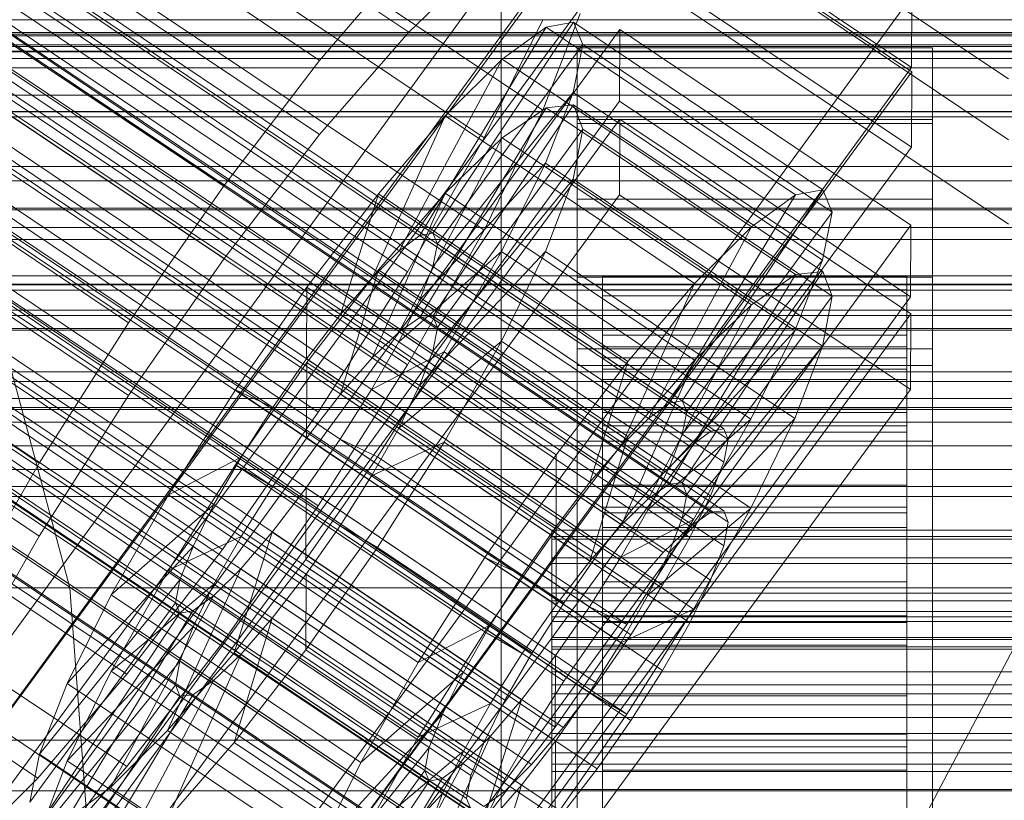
# Model space of a CAD drawing. Header units: millimetres. Extents: x -4395 to 65662, y -65530 to 6847.
# Tile 335 of 656: x -169 to -130, y -33678 to -33648. Entities that reach past the tile are written whole.
import ezdxf

# ---------------------------------------------------------------- set-up
doc = ezdxf.new("R2010")
doc.units = ezdxf.units.MM
for name, color, linetype, lineweight in [('COTAS_O', 1, 'Continuous', 0), ('COTAS_P', 1, 'Continuous', 0), ('frontal_briquetadora', 7, 'Continuous', 0), ('frontal_C01', 7, 'Continuous', 0), ('frontal_C01-mix', 7, 'Continuous', 0), ('frontal_C02', 7, 'Continuous', 0), ('frontal_C03', 7, 'Continuous', 0), ('frontal_C07', 7, 'Continuous', 0), ('frontal_secador', 7, 'Continuous', 0)]:
    doc.layers.add(name, color=color, linetype=linetype, lineweight=lineweight)
doc.dimstyles.new('R19_100', dxfattribs={"dimtxt": 250, "dimasz": 150, "dimexe": 150, "dimexo": 80, "dimgap": 100, "dimtad": 1, "dimtih": 1, "dimtoh": 1, "dimdsep": 46, "dimcen": 0.09, "dimadec": 0, "dimazin": 0, "dimtfac": 1, "dimtdec": 4, "dimtofl": 0, "dimtmove": 0, "dimatfit": 3, "dimfxl": 1, "dimtolj": 1, "dimtzin": 0, "dimarcsym": 0})

# ---------------------------------------------------------------- blocks, each defined once
blk = doc.blocks.new('DIM_R33_43')
at = {"layer": 'COTAS_O'}
for p, q in [((-1725, -33700), (-1575, -33655)), ((1725, -33700), (1575, -33655)), ((-1725, -34400), (-1725, -33700)), ((-1725, -33700), (1725, -33700)), ((-1725, -33700), (-1575, -33745)), ((1725, -33700), (1575, -33745)), ((1725, -34400), (1725, -33700))]:
    blk.add_line(p, q, dxfattribs=at)
blk.add_text('3450 O', height=250, dxfattribs=at).set_placement((0, -33600))
blk = doc.blocks.new('DIM_R33_44')
at = {"layer": 'COTAS_P'}
for p, q in [((-150, -32200), (550, -32200)), ((550, -32200), (505, -32350)), ((550, -34800), (550, -32200)), ((550, -32200), (595, -32350)), ((550, -34800), (505, -34650)), ((550, -34800), (595, -34650)), ((-150, -34800), (550, -34800))]:
    blk.add_line(p, q, dxfattribs=at)
blk.add_text('2600 P', height=250, rotation=90, dxfattribs=at).set_placement((450, -33500))
blk = doc.blocks.new('DIM_R33_46')
at = {"layer": 'COTAS_O'}
for p, q in [((-650, -33700), (50, -33700)), ((50, -33700), (5, -33850)), ((50, -34900), (50, -33700)), ((50, -33700), (95, -33850)), ((50, -34900), (5, -34750)), ((50, -34900), (95, -34750)), ((-650, -34900), (50, -34900))]:
    blk.add_line(p, q, dxfattribs=at)
blk.add_text('1200 O', height=250, rotation=90, dxfattribs=at).set_placement((-50, -34300))

msp = doc.modelspace()

# ---------------------------------------------------------------- linework, layer by layer
at = {"layer": 'frontal_briquetadora'}
for p, q in [((-167, -33670), (-302, -33170)), ((-167, -33670), (-171, -33670)), ((-171, -33670), (211, -33670)), ((-170, -33670), (-167, -33670)), ((-170, -33670), (210, -33670)), ((-167, -33670), (207, -33670)), ((-160, -33765), (-167, -33670)), ((-171, -33678), (211, -33678))]:
    msp.add_line(p, q, dxfattribs=at)
at = {"layer": 'frontal_C01'}
for p, q in [((-355.53, -33520.144), (-141.731, -33663.833)), ((-355.017, -33520.05), (-141.218, -33663.739)), ((-354.844, -33520.467), (-141.045, -33664.155)), ((-356.348, -33520.742), (-142.549, -33664.43)), ((-355.022, -33521.365), (-141.224, -33665.054)), ((-357.415, -33521.802), (-143.617, -33665.491)), ((-355.541, -33522.684), (-141.742, -33666.373)), ((-358.659, -33523.254), (-144.861, -33666.942)), ((-356.363, -33524.334), (-142.565, -33668.023)), ((-146.196, -33668.686), (-359.995, -33524.998)), ((-341.461, -33525.358), (-157.152, -33649.227)), ((-357.434, -33526.202), (-143.635, -33669.891)), ((-361.332, -33526.914), (-147.533, -33670.603)), ((-358.68, -33528.161), (-144.881, -33671.85)), ((-334.981, -33528.406), (-150.672, -33652.275)), ((-362.578, -33528.873), (-148.779, -33672.562)), ((-360.017, -33530.078), (-146.218, -33673.766)), ((-160.922, -33654.147), (-345.231, -33530.278)), ((-363.648, -33530.741), (-149.85, -33674.43)), ((-361.352, -33531.822), (-147.554, -33675.51)), ((-364.471, -33532.391), (-150.672, -33676.08)), ((-362.596, -33533.273), (-148.798, -33676.962)), ((-364.989, -33533.71), (-151.191, -33677.399)), ((-338.003, -33533.678), (-153.694, -33657.548)), ((-363.664, -33534.334), (-149.865, -33678.022)), ((-365.168, -33534.609), (-151.369, -33678.297)), ((-364.482, -33534.932), (-150.683, -33678.62)), ((-364.995, -33535.025), (-151.196, -33678.714)), ((-349.002, -33535.687), (-164.693, -33659.557)), ((-341.52, -33539.207), (-157.211, -33663.077)), ((-352.519, -33541.216), (-168.21, -33665.086)), ((-345.291, -33544.617), (-160.982, -33668.486)), ((-349.061, -33549.537), (-164.752, -33673.406)), ((-352.572, -33553.634), (-168.263, -33677.503)), ((-228.298, -33586.293), (-130, -33652.357)), ((-172.809, -33676.682), (-145.277, -33638.971)), ((-145.289, -33641.793), (-172.821, -33679.505)), ((-133.821, -33649.501), (-145.289, -33641.793)), ((-157.152, -33649.227), (-153.641, -33645.13)), ((-133.809, -33646.678), (-161.341, -33684.39)), ((-133.809, -33646.678), (-133.821, -33649.501)), ((-152.686, -33656.031), (-147.143, -33647.712)), ((-148.35, -33647.619), (-150.672, -33652.275)), ((-147.143, -33647.712), (-148.226, -33647.91)), ((-147.143, -33647.712), (-137.313, -33654.318)), ((-146.777, -33648.591), (-147.143, -33647.712)), ((-172.847, -33685.714), (-145.315, -33648.003)), ((-153.199, -33656.125), (-148.226, -33647.91)), ((-148.226, -33647.91), (-149.953, -33649.171)), ((-148.226, -33647.91), (-138.396, -33654.516)), ((-145.327, -33650.826), (-145.315, -33648.003)), ((-145.315, -33648.003), (-133.847, -33655.71)), ((-152.513, -33656.448), (-146.777, -33648.591)), ((-147.155, -33650.488), (-146.777, -33648.591)), ((-146.777, -33648.591), (-136.948, -33655.198)), ((-147, -33651.554), (-147, -33648.732)), ((-147, -33648.732), (-133, -33648.732)), ((-147, -33694.78), (-147, -33648.732)), ((-133, -33648.732), (-133, -33651.554)), ((-133, -33648.732), (-133, -33694.78)), ((-160.922, -33654.147), (-157.152, -33649.227)), ((-154.017, -33656.723), (-149.953, -33649.171)), ((-149.953, -33649.171), (-152.207, -33651.411)), ((-149.953, -33649.171), (-140.123, -33655.778)), ((-161.353, -33687.212), (-133.821, -33649.501)), ((-152.692, -33657.346), (-147.155, -33650.488)), ((-148.249, -33653.273), (-147.155, -33650.488)), ((-147.155, -33650.488), (-137.325, -33657.094)), ((-145.327, -33650.826), (-172.859, -33688.537)), ((-133.859, -33658.533), (-145.327, -33650.826)), ((-155.085, -33657.783), (-152.207, -33651.411)), ((-152.207, -33651.411), (-154.833, -33654.475)), ((-152.207, -33651.411), (-142.377, -33658.017)), ((-133, -33651.554), (-147, -33651.554)), ((-147, -33651.554), (-147, -33697.603)), ((-133, -33697.603), (-133, -33651.554)), ((-150.672, -33652.275), (-153.694, -33657.548)), ((-153.21, -33658.665), (-148.249, -33653.273)), ((-149.985, -33656.756), (-148.249, -33653.273)), ((-148.249, -33653.273), (-138.419, -33659.879)), ((-164.693, -33659.557), (-160.922, -33654.147)), ((-154.833, -33654.475), (-157.653, -33658.156)), ((-156.329, -33659.235), (-154.833, -33654.475)), ((-154.833, -33654.475), (-145.003, -33661.082)), ((-137.313, -33654.318), (-142.856, -33662.638)), ((-138.396, -33654.516), (-137.313, -33654.318)), ((-137.313, -33654.318), (-136.948, -33655.198)), ((-138.396, -33654.516), (-143.369, -33662.731)), ((-140.123, -33655.778), (-138.396, -33654.516)), ((-136.948, -33655.198), (-142.683, -33663.054)), ((-136.948, -33655.198), (-137.325, -33657.094)), ((-133.847, -33655.71), (-161.379, -33693.422)), ((-153.199, -33656.125), (-152.686, -33656.031)), ((-142.856, -33662.638), (-152.686, -33656.031)), ((-152.686, -33656.031), (-152.513, -33656.448)), ((-140.123, -33655.778), (-144.188, -33663.329)), ((-142.377, -33658.017), (-140.123, -33655.778)), ((-133.847, -33655.71), (-133.859, -33658.533)), ((-154.017, -33656.723), (-153.199, -33656.125)), ((-143.369, -33662.731), (-153.199, -33656.125)), ((-155.085, -33657.783), (-154.017, -33656.723)), ((-154.033, -33660.315), (-149.985, -33656.756)), ((-144.188, -33663.329), (-154.017, -33656.723)), ((-152.513, -33656.448), (-152.692, -33657.346)), ((-142.683, -33663.054), (-152.513, -33656.448)), ((-152.246, -33660.699), (-149.985, -33656.756)), ((-149.985, -33656.756), (-140.156, -33663.362)), ((-137.325, -33657.094), (-142.862, -33663.953)), ((-137.325, -33657.094), (-138.419, -33659.879)), ((-153.694, -33657.548), (-157.211, -33663.077)), ((-152.692, -33657.346), (-153.21, -33658.665)), ((-142.862, -33663.953), (-152.692, -33657.346)), ((-156.329, -33659.235), (-155.085, -33657.783)), ((-145.255, -33664.39), (-155.085, -33657.783)), ((-147, -33660.587), (-147, -33657.764)), ((-147, -33657.764), (-133, -33657.764)), ((-147, -33703.812), (-147, -33657.764)), ((-146, -33667.727), (-146, -33657.73)), ((-146, -33657.73), (-146, -33658.257)), ((-146, -33657.73), (-134, -33657.73)), ((-146, -33658.497), (-146, -33657.73)), ((-134, -33658.257), (-134, -33657.73)), ((-134, -33657.73), (-134, -33667.727)), ((-134, -33657.73), (-134, -33658.497)), ((-133, -33657.764), (-133, -33660.587)), ((-133, -33657.764), (-133, -33703.812)), ((-157.653, -33658.156), (-160.474, -33662.202)), ((-157.653, -33658.156), (-157.665, -33660.978)), ((-147.823, -33664.762), (-157.653, -33658.156)), ((-146, -33667.977), (-146, -33658.257)), ((-146, -33658.257), (-146, -33660.043)), ((-146, -33658.257), (-134, -33658.257)), ((-142.377, -33658.017), (-145.255, -33664.39)), ((-145.003, -33661.082), (-142.377, -33658.017)), ((-134, -33660.043), (-134, -33658.257)), ((-134, -33658.257), (-134, -33667.977)), ((-161.391, -33696.244), (-133.859, -33658.533)), ((-153.21, -33658.665), (-154.033, -33660.315)), ((-143.38, -33665.272), (-153.21, -33658.665)), ((-146, -33668.09), (-146, -33658.497)), ((-146, -33658.497), (-134, -33658.497)), ((-146, -33660.506), (-146, -33658.497)), ((-134, -33658.497), (-134, -33668.09)), ((-134, -33658.497), (-134, -33660.506)), ((-157.665, -33660.978), (-156.329, -33659.235)), ((-146.499, -33665.841), (-156.329, -33659.235)), ((-168.21, -33665.086), (-164.693, -33659.557)), ((-138.419, -33659.879), (-143.38, -33665.272)), ((-138.419, -33659.879), (-140.156, -33663.362)), ((-146, -33668.823), (-146, -33660.043)), ((-146, -33660.043), (-146, -33662.966)), ((-146, -33660.043), (-134, -33660.043)), ((-134, -33662.966), (-134, -33660.043)), ((-134, -33660.043), (-134, -33668.823)), ((-154.033, -33660.315), (-155.103, -33662.183)), ((-144.203, -33666.922), (-154.033, -33660.315)), ((-133, -33660.587), (-147, -33660.587)), ((-147, -33660.587), (-147, -33706.635)), ((-146, -33669.042), (-146, -33660.506)), ((-146, -33660.506), (-134, -33660.506)), ((-146, -33663.62), (-146, -33660.506)), ((-134, -33660.506), (-134, -33669.042)), ((-134, -33660.506), (-134, -33663.62)), ((-133, -33706.635), (-133, -33660.587)), ((-159.001, -33662.895), (-157.665, -33660.978)), ((-157.665, -33660.978), (-147.835, -33667.585)), ((-155.103, -33662.183), (-152.246, -33660.699)), ((-154.877, -33664.835), (-152.246, -33660.699)), ((-152.246, -33660.699), (-142.416, -33667.306)), ((-147.823, -33664.762), (-145.003, -33661.082)), ((-145.003, -33661.082), (-146.499, -33665.841)), ((-160.474, -33662.202), (-163.105, -33666.338)), ((-159.001, -33662.895), (-160.474, -33662.202)), ((-160.474, -33662.202), (-150.644, -33668.809)), ((-155.103, -33662.183), (-156.35, -33664.142)), ((-145.274, -33668.79), (-155.103, -33662.183)), ((-142.856, -33662.638), (-143.369, -33662.731)), ((-142.683, -33663.054), (-142.856, -33662.638)), ((-160.247, -33664.854), (-159.001, -33662.895)), ((-149.171, -33669.501), (-159.001, -33662.895)), ((-146, -33670.207), (-146, -33662.966)), ((-146, -33662.966), (-146, -33666.826)), ((-146, -33662.966), (-134, -33662.966)), ((-143.369, -33662.731), (-144.188, -33663.329)), ((-134, -33666.826), (-134, -33662.966)), ((-134, -33662.966), (-134, -33670.207)), ((-157.211, -33663.077), (-160.982, -33668.486)), ((-144.188, -33663.329), (-145.255, -33664.39)), ((-140.156, -33663.362), (-144.203, -33666.922)), ((-142.862, -33663.953), (-142.683, -33663.054)), ((-140.156, -33663.362), (-142.416, -33667.306)), ((-146, -33670.517), (-146, -33663.62)), ((-146, -33663.62), (-134, -33663.62)), ((-146, -33667.627), (-146, -33663.62)), ((-141.731, -33663.833), (-141.218, -33663.739)), ((-141.218, -33663.739), (-141.045, -33664.155)), ((-134, -33663.62), (-134, -33670.517)), ((-134, -33663.62), (-134, -33667.627)), ((-156.35, -33664.142), (-157.686, -33666.059)), ((-156.35, -33664.142), (-154.877, -33664.835)), ((-146.52, -33670.749), (-156.35, -33664.142)), ((-143.38, -33665.272), (-142.862, -33663.953)), ((-142.549, -33664.43), (-141.731, -33663.833)), ((-141.045, -33664.155), (-141.224, -33665.054)), ((-145.255, -33664.39), (-146.499, -33665.841)), ((-143.617, -33665.491), (-142.549, -33664.43)), ((-160.247, -33664.854), (-163.105, -33666.338)), ((-161.318, -33666.722), (-160.247, -33664.854)), ((-150.417, -33671.461), (-160.247, -33664.854)), ((-157.698, -33668.882), (-154.877, -33664.835)), ((-154.877, -33664.835), (-145.047, -33671.442)), ((-150.644, -33668.809), (-147.823, -33664.762)), ((-147.835, -33667.585), (-147.823, -33664.762)), ((-171.232, -33670.358), (-168.21, -33665.086)), ((-144.203, -33666.922), (-143.38, -33665.272)), ((-141.224, -33665.054), (-141.742, -33666.373)), ((-144.861, -33666.942), (-143.617, -33665.491)), ((-157.686, -33666.059), (-159.022, -33667.803)), ((-157.686, -33666.059), (-157.698, -33668.882)), ((-147.856, -33672.665), (-157.686, -33666.059)), ((-146.499, -33665.841), (-147.835, -33667.585)), ((-163.105, -33666.338), (-165.365, -33670.282)), ((-163.105, -33666.338), (-153.275, -33672.944)), ((-141.742, -33666.373), (-142.565, -33668.023)), ((-161.318, -33666.722), (-165.365, -33670.282)), ((-162.14, -33668.372), (-161.318, -33666.722)), ((-151.488, -33673.329), (-161.318, -33666.722)), ((-146, -33672.036), (-146, -33666.826)), ((-146, -33666.826), (-146, -33671.361)), ((-146, -33666.826), (-134, -33666.826)), ((-134, -33671.361), (-134, -33666.826)), ((-134, -33666.826), (-134, -33672.036)), ((-146.196, -33668.686), (-144.861, -33666.942)), ((-145.274, -33668.79), (-144.203, -33666.922)), ((-147.835, -33667.585), (-149.171, -33669.501)), ((-146, -33672.415), (-146, -33667.627)), ((-146, -33667.627), (-134, -33667.627)), ((-146, -33672.255), (-146, -33667.627)), ((-142.416, -33667.306), (-145.274, -33668.79)), ((-142.416, -33667.306), (-145.047, -33671.442)), ((-134, -33667.627), (-134, -33672.415)), ((-134, -33667.627), (-134, -33672.255)), ((-159.022, -33667.803), (-160.518, -33672.562)), ((-159.022, -33667.803), (-160.266, -33669.254)), ((-149.192, -33674.409), (-159.022, -33667.803)), ((-148, -33668.09), (-148, -33667.727)), ((-148, -33667.727), (-148, -33667.977)), ((-148, -33667.727), (148, -33667.727)), ((-148, -33667.977), (-148, -33668.823)), ((-148, -33667.977), (148, -33667.977)), ((-146, -33667.977), (-146, -33667.727)), ((-134, -33667.727), (-146, -33667.727)), ((-146, -33667.727), (-146, -33668.09)), ((-146, -33668.823), (-146, -33667.977)), ((-134, -33667.977), (-146, -33667.977)), ((-142.565, -33668.023), (-143.635, -33669.891)), ((-134, -33667.727), (-134, -33667.977)), ((-134, -33668.09), (-134, -33667.727)), ((-134, -33667.977), (-134, -33668.823)), ((-162.14, -33668.372), (-167.102, -33673.765)), ((-162.659, -33669.691), (-162.14, -33668.372)), ((-152.311, -33674.979), (-162.14, -33668.372)), ((-148, -33669.042), (-148, -33668.09)), ((-148, -33668.09), (148, -33668.09)), ((-134, -33668.09), (-146, -33668.09)), ((-146, -33668.09), (-146, -33669.042)), ((-134, -33669.042), (-134, -33668.09)), ((-160.982, -33668.486), (-164.752, -33673.406)), ((-153.275, -33672.944), (-150.644, -33668.809)), ((-150.644, -33668.809), (-149.171, -33669.501)), ((-148, -33668.823), (-148, -33670.207)), ((-148, -33668.823), (148, -33668.823)), ((-147.533, -33670.603), (-146.196, -33668.686)), ((-146.52, -33670.749), (-145.274, -33668.79)), ((-146, -33670.207), (-146, -33668.823)), ((-134, -33668.823), (-146, -33668.823)), ((-134, -33668.823), (-134, -33670.207)), ((-160.518, -33672.562), (-157.698, -33668.882)), ((-157.698, -33668.882), (-147.868, -33675.488)), ((-148, -33670.517), (-148, -33669.042)), ((-148, -33669.042), (148, -33669.042)), ((-134, -33669.042), (-146, -33669.042)), ((-146, -33669.042), (-146, -33670.517)), ((-134, -33670.517), (-134, -33669.042)), ((-160.266, -33669.254), (-163.144, -33675.627)), ((-160.266, -33669.254), (-161.333, -33670.315)), ((-150.436, -33675.861), (-160.266, -33669.254)), ((-149.171, -33669.501), (-150.417, -33671.461)), ((-162.659, -33669.691), (-168.196, -33676.55)), ((-162.837, -33670.59), (-162.659, -33669.691)), ((-152.829, -33676.298), (-162.659, -33669.691)), ((-143.635, -33669.891), (-144.881, -33671.85)), ((-165.365, -33670.282), (-167.102, -33673.765)), ((-161.333, -33670.315), (-165.397, -33677.866)), ((-165.365, -33670.282), (-155.535, -33676.888)), ((-161.333, -33670.315), (-162.151, -33670.912)), ((-151.503, -33676.921), (-161.333, -33670.315)), ((-148, -33670.207), (-148, -33672.036)), ((-148, -33670.207), (148, -33670.207)), ((-146, -33672.036), (-146, -33670.207)), ((-134, -33670.207), (-146, -33670.207)), ((-134, -33670.207), (-134, -33672.036)), ((-162.837, -33670.59), (-168.573, -33678.446)), ((-162.664, -33671.006), (-162.837, -33670.59)), ((-153.008, -33677.196), (-162.837, -33670.59)), ((-148.779, -33672.562), (-147.533, -33670.603)), ((-148, -33672.415), (-148, -33670.517)), ((-148, -33670.517), (148, -33670.517)), ((-147.856, -33672.665), (-146.52, -33670.749)), ((-145.047, -33671.442), (-146.52, -33670.749)), ((-134, -33670.517), (-146, -33670.517)), ((-146, -33670.517), (-146, -33672.415)), ((-134, -33672.415), (-134, -33670.517)), ((-162.664, -33671.006), (-168.208, -33679.326)), ((-162.151, -33670.912), (-167.125, -33679.128)), ((-162.151, -33670.912), (-162.664, -33671.006)), ((-152.835, -33677.613), (-162.664, -33671.006)), ((-152.321, -33677.519), (-162.151, -33670.912)), ((-153.275, -33672.944), (-150.417, -33671.461)), ((-150.417, -33671.461), (-151.488, -33673.329)), ((-145.047, -33671.442), (-147.868, -33675.488)), ((-146, -33671.361), (-146, -33674.184)), ((-134, -33671.361), (-146, -33671.361)), ((-146, -33671.361), (-146, -33676.262)), ((-134, -33674.184), (-134, -33671.361)), ((-134, -33676.262), (-134, -33671.361)), ((-144.881, -33671.85), (-146.218, -33673.766)), ((-148, -33672.036), (-148, -33674.184)), ((-148, -33672.036), (148, -33672.036)), ((-146, -33674.184), (-146, -33672.036)), ((-134, -33672.036), (-146, -33672.036)), ((-146, -33674.607), (-146, -33672.255)), ((-146, -33672.255), (-134, -33672.255)), ((-146, -33677.187), (-146, -33672.255)), ((-134, -33672.036), (-134, -33674.184)), ((-134, -33672.255), (-134, -33674.607)), ((-134, -33672.255), (-134, -33677.187)), ((-163.144, -33675.627), (-160.518, -33672.562)), ((-160.518, -33672.562), (-150.688, -33679.169)), ((-149.85, -33674.43), (-148.779, -33672.562)), ((-149.192, -33674.409), (-147.856, -33672.665)), ((-148, -33674.607), (-148, -33672.415)), ((-148, -33672.415), (148, -33672.415)), ((-147.868, -33675.488), (-147.856, -33672.665)), ((-134, -33672.415), (-146, -33672.415)), ((-146, -33672.415), (-146, -33674.607)), ((-134, -33674.607), (-134, -33672.415)), ((-155.535, -33676.888), (-153.275, -33672.944)), ((-164.752, -33673.406), (-168.263, -33677.503)), ((-155.535, -33676.888), (-151.488, -33673.329)), ((-151.488, -33673.329), (-152.311, -33674.979)), ((-167.102, -33673.765), (-168.196, -33676.55)), ((-167.102, -33673.765), (-157.272, -33680.371)), ((-146.218, -33673.766), (-147.554, -33675.51)), ((-171.658, -33674.264), (-160.19, -33681.972)), ((-148, -33674.184), (-148, -33676.505)), ((148, -33674.184), (-148, -33674.184)), ((-146, -33674.184), (-134, -33674.184)), ((-146, -33676.505), (-146, -33674.184)), ((-134, -33674.184), (-134, -33676.505)), ((-150.688, -33679.169), (-149.192, -33674.409)), ((-150.672, -33676.08), (-149.85, -33674.43)), ((-150.436, -33675.861), (-149.192, -33674.409)), ((-148, -33676.943), (-148, -33674.607)), ((-148, -33674.607), (148, -33674.607)), ((-134, -33674.607), (-146, -33674.607)), ((-146, -33674.607), (-146, -33676.943)), ((-134, -33676.943), (-134, -33674.607)), ((-157.272, -33680.371), (-152.311, -33674.979)), ((-152.311, -33674.979), (-152.829, -33676.298)), ((-165.397, -33677.866), (-163.144, -33675.627)), ((-163.144, -33675.627), (-153.314, -33682.233)), ((-147.868, -33675.488), (-150.688, -33679.169)), ((-147.554, -33675.51), (-148.798, -33676.962)), ((-153.314, -33682.233), (-150.436, -33675.861)), ((-151.503, -33676.921), (-150.436, -33675.861)), ((-151.191, -33677.399), (-150.672, -33676.08)), ((-168.196, -33676.55), (-168.573, -33678.446)), ((-168.196, -33676.55), (-158.366, -33683.156)), ((-158.366, -33683.156), (-152.829, -33676.298)), ((-152.829, -33676.298), (-153.008, -33677.196)), ((-148, -33676.505), (-148, -33678.841)), ((-148, -33676.505), (148, -33676.505)), ((-146, -33676.505), (-146, -33676.262)), ((-146, -33676.262), (-146, -33681.193)), ((-146, -33676.262), (-134, -33676.262)), ((-146, -33678.841), (-146, -33676.505)), ((-134, -33676.505), (-146, -33676.505)), ((-134, -33681.193), (-134, -33676.262)), ((-134, -33676.262), (-134, -33676.505)), ((-134, -33676.505), (-134, -33678.841)), ((-157.272, -33680.371), (-155.535, -33676.888)), ((-155.567, -33684.472), (-151.503, -33676.921)), ((-152.321, -33677.519), (-151.503, -33676.921)), ((-148.798, -33676.962), (-149.865, -33678.022)), ((-148, -33679.264), (-148, -33676.943)), ((-148, -33676.943), (148, -33676.943)), ((-146, -33676.943), (-146, -33677.187)), ((-134, -33676.943), (-146, -33676.943)), ((-146, -33676.943), (-146, -33679.264)), ((-134, -33677.187), (-134, -33676.943)), ((-134, -33679.264), (-134, -33676.943)), ((-158.743, -33685.053), (-153.008, -33677.196)), ((-153.008, -33677.196), (-152.835, -33677.613)), ((-146, -33677.187), (-134, -33677.187)), ((-146, -33682.087), (-146, -33677.187)), ((-134, -33677.187), (-134, -33682.087)), ((-168.263, -33677.503), (-171.275, -33680.497)), ((-158.378, -33685.932), (-152.835, -33677.613)), ((-157.295, -33685.734), (-152.321, -33677.519)), ((-152.835, -33677.613), (-152.321, -33677.519)), ((-151.369, -33678.297), (-151.191, -33677.399)), ((-167.125, -33679.128), (-165.397, -33677.866)), ((-165.397, -33677.866), (-155.567, -33684.472)), ((-149.865, -33678.022), (-150.683, -33678.62)), ((-151.196, -33678.714), (-151.369, -33678.297))]:
    msp.add_line(p, q, dxfattribs=at)
at = {"layer": 'frontal_C01-mix'}
msp.add_line((-150, -33315), (-150, -33700), dxfattribs=at)
at = {"layer": 'frontal_C02'}
for p, q in [((-355.53, -33524.045), (-141.731, -33667.02)), ((-355.017, -33523.989), (-141.218, -33666.964)), ((-354.844, -33524.443), (-141.045, -33667.419)), ((-356.348, -33524.607), (-142.549, -33667.583)), ((-337.95, -33524.855), (-153.641, -33648.11)), ((-355.022, -33525.377), (-141.224, -33668.353)), ((-357.415, -33525.638), (-143.617, -33668.613)), ((-355.541, -33526.727), (-141.742, -33669.702)), ((-358.659, -33527.067), (-144.861, -33670.042)), ((-332.659, -33527.929), (-148.35, -33651.184)), ((-356.363, -33528.401), (-142.565, -33671.376)), ((-146.196, -33671.772), (-359.995, -33528.796)), ((-341.461, -33528.888), (-157.152, -33652.142)), ((-357.434, -33530.284), (-143.635, -33673.259)), ((-361.332, -33530.709), (-147.533, -33673.684)), ((-358.68, -33532.249), (-144.881, -33675.224)), ((-362.578, -33532.673), (-148.779, -33675.649)), ((-334.981, -33532.652), (-150.672, -33655.907)), ((-160.922, -33657.023), (-345.231, -33533.769)), ((-360.017, -33534.161), (-146.218, -33677.137)), ((-363.648, -33534.557), (-149.85, -33677.532)), ((-361.352, -33535.891), (-147.554, -33678.866)), ((-364.471, -33536.23), (-150.672, -33679.206)), ((-364.989, -33537.58), (-151.191, -33680.556)), ((-362.596, -33537.32), (-148.798, -33680.295)), ((-338.003, -33537.968), (-153.694, -33661.222)), ((-363.664, -33538.35), (-149.865, -33681.326)), ((-365.168, -33538.514), (-151.369, -33681.49)), ((-364.995, -33538.969), (-151.196, -33681.944)), ((-364.482, -33538.913), (-150.683, -33681.888)), ((-349.002, -33539.166), (-164.693, -33662.42)), ((-341.52, -33543.513), (-157.211, -33666.767)), ((-352.519, -33544.711), (-168.21, -33667.965)), ((-345.291, -33548.91), (-160.982, -33672.164)), ((-349.061, -33553.791), (-164.752, -33677.045)), ((-130, -33649.948), (-228.298, -33584.212)), ((-228.298, -33589.943), (-130, -33655.678)), ((-172.809, -33679.521), (-145.277, -33641.999)), ((-145.277, -33641.999), (-133.809, -33649.668)), ((-145.289, -33644.979), (-172.821, -33682.502)), ((-133.821, -33652.648), (-145.289, -33644.979)), ((-153.641, -33648.11), (-150.629, -33645.201)), ((-146.887, -33647.374), (-148.35, -33651.184)), ((-157.152, -33652.142), (-153.641, -33648.11)), ((-133.809, -33649.668), (-161.341, -33687.19)), ((-133.809, -33649.668), (-133.821, -33652.648)), ((-152.686, -33659.295), (-147.143, -33650.973)), ((-147.143, -33650.973), (-148.226, -33651.091)), ((-147.143, -33650.973), (-137.313, -33657.546)), ((-146.777, -33651.932), (-147.143, -33650.973)), ((-153.199, -33659.351), (-148.226, -33651.091)), ((-148.35, -33651.184), (-150.672, -33655.907)), ((-148.226, -33651.091), (-149.953, -33652.278)), ((-148.226, -33651.091), (-138.396, -33657.664)), ((-172.847, -33689.059), (-145.315, -33651.536)), ((-147, -33654.691), (-147, -33651.71)), ((-147, -33651.71), (-133, -33651.71)), ((-147, -33697.529), (-147, -33651.71)), ((-145.327, -33654.517), (-145.315, -33651.536)), ((-145.315, -33651.536), (-133.847, -33659.205)), ((-133, -33651.71), (-133, -33654.691)), ((-133, -33651.71), (-133, -33697.529)), ((-160.922, -33657.023), (-157.152, -33652.142)), ((-152.513, -33659.749), (-146.777, -33651.932)), ((-147.155, -33653.904), (-146.777, -33651.932)), ((-146.777, -33651.932), (-136.948, -33658.506)), ((-154.017, -33659.913), (-149.953, -33652.278)), ((-149.953, -33652.278), (-152.207, -33654.454)), ((-149.953, -33652.278), (-140.123, -33658.852)), ((-161.353, -33690.171), (-133.821, -33652.648)), ((-152.692, -33660.683), (-147.155, -33653.904)), ((-148.249, -33656.754), (-147.155, -33653.904)), ((-147.155, -33653.904), (-137.325, -33660.478)), ((-155.085, -33660.944), (-152.207, -33654.454)), ((-152.207, -33654.454), (-154.833, -33657.471)), ((-152.207, -33654.454), (-142.377, -33661.028)), ((-145.327, -33654.517), (-172.859, -33692.039)), ((-133, -33654.691), (-147, -33654.691)), ((-147, -33654.691), (-147, -33700.509)), ((-133.859, -33662.186), (-145.327, -33654.517)), ((-133, -33700.509), (-133, -33654.691)), ((-150.672, -33655.907), (-153.694, -33661.222)), ((-153.21, -33662.033), (-148.249, -33656.754)), ((-149.985, -33660.287), (-148.249, -33656.754)), ((-148.249, -33656.754), (-138.419, -33663.327)), ((-164.693, -33662.42), (-160.922, -33657.023)), ((-154.833, -33657.471), (-157.653, -33661.122)), ((-156.329, -33662.373), (-154.833, -33657.471)), ((-154.833, -33657.471), (-145.003, -33664.044)), ((-137.313, -33657.546), (-142.856, -33665.869)), ((-138.396, -33657.664), (-137.313, -33657.546)), ((-137.313, -33657.546), (-136.948, -33658.506)), ((-138.396, -33657.664), (-143.369, -33665.924)), ((-140.123, -33658.852), (-138.396, -33657.664)), ((-136.948, -33658.506), (-142.683, -33666.323)), ((-136.948, -33658.506), (-137.325, -33660.478)), ((-140.123, -33658.852), (-144.188, -33666.487)), ((-142.377, -33661.028), (-140.123, -33658.852)), ((-133.847, -33659.205), (-161.379, -33696.728)), ((-154.017, -33659.913), (-153.199, -33659.351)), ((-153.199, -33659.351), (-152.686, -33659.295)), ((-143.369, -33665.924), (-153.199, -33659.351)), ((-142.856, -33665.869), (-152.686, -33659.295)), ((-152.686, -33659.295), (-152.513, -33659.749)), ((-133.847, -33659.205), (-133.859, -33662.186)), ((-155.085, -33660.944), (-154.017, -33659.913)), ((-144.188, -33666.487), (-154.017, -33659.913)), ((-152.513, -33659.749), (-152.692, -33660.683)), ((-142.683, -33666.323), (-152.513, -33659.749)), ((-154.033, -33663.707), (-149.985, -33660.287)), ((-152.246, -33664.263), (-149.985, -33660.287)), ((-149.985, -33660.287), (-140.156, -33666.86)), ((-152.692, -33660.683), (-153.21, -33662.033)), ((-142.862, -33667.257), (-152.692, -33660.683)), ((-137.325, -33660.478), (-142.862, -33667.257)), ((-137.325, -33660.478), (-138.419, -33663.327)), ((-156.329, -33662.373), (-155.085, -33660.944)), ((-145.255, -33667.518), (-155.085, -33660.944)), ((-146, -33670.931), (-146, -33660.94)), ((-146, -33660.94), (-146, -33661.386)), ((-146, -33660.94), (-134, -33660.94)), ((-146, -33661.788), (-146, -33660.94)), ((-142.377, -33661.028), (-145.255, -33667.518)), ((-145.003, -33664.044), (-142.377, -33661.028)), ((-134, -33661.386), (-134, -33660.94)), ((-134, -33660.94), (-134, -33670.931)), ((-134, -33660.94), (-134, -33661.788)), ((-157.653, -33661.122), (-160.474, -33665.159)), ((-157.653, -33661.122), (-157.665, -33664.102)), ((-147.823, -33667.696), (-157.653, -33661.122)), ((-153.694, -33661.222), (-157.211, -33666.767)), ((-147, -33664.228), (-147, -33661.248)), ((-147, -33661.248), (-133, -33661.248)), ((-147, -33707.066), (-147, -33661.248)), ((-146, -33671.143), (-146, -33661.386)), ((-146, -33661.386), (-146, -33663.095)), ((-146, -33661.386), (-134, -33661.386)), ((-134, -33663.095), (-134, -33661.386)), ((-134, -33661.386), (-134, -33671.143)), ((-133, -33661.248), (-133, -33664.228)), ((-133, -33661.248), (-133, -33707.066)), ((-146, -33671.333), (-146, -33661.788)), ((-146, -33661.788), (-134, -33661.788)), ((-146, -33663.871), (-146, -33661.788)), ((-134, -33661.788), (-134, -33671.333)), ((-134, -33661.788), (-134, -33663.871)), ((-161.391, -33699.708), (-133.859, -33662.186)), ((-153.21, -33662.033), (-154.033, -33663.707)), ((-143.38, -33668.607), (-153.21, -33662.033)), ((-168.21, -33667.965), (-164.693, -33662.42)), ((-157.665, -33664.102), (-156.329, -33662.373)), ((-146.499, -33668.947), (-156.329, -33662.373)), ((-146, -33671.952), (-146, -33663.095)), ((-146, -33663.095), (-146, -33665.951)), ((-146, -33663.095), (-134, -33663.095)), ((-138.419, -33663.327), (-143.38, -33668.607)), ((-138.419, -33663.327), (-140.156, -33666.86)), ((-134, -33665.951), (-134, -33663.095)), ((-134, -33663.095), (-134, -33671.952)), ((-154.033, -33663.707), (-155.103, -33665.59)), ((-144.203, -33670.28), (-154.033, -33663.707)), ((-159.001, -33666.015), (-157.665, -33664.102)), ((-157.665, -33664.102), (-147.835, -33670.676)), ((-147.823, -33667.696), (-145.003, -33664.044)), ((-145.003, -33664.044), (-146.499, -33668.947)), ((-146, -33672.32), (-146, -33663.871)), ((-146, -33663.871), (-134, -33663.871)), ((-146, -33667.049), (-146, -33663.871)), ((-134, -33663.871), (-134, -33672.32)), ((-134, -33663.871), (-134, -33667.049)), ((-155.103, -33665.59), (-152.246, -33664.263)), ((-154.877, -33668.411), (-152.246, -33664.263)), ((-152.246, -33664.263), (-142.416, -33670.836)), ((-133, -33664.228), (-147, -33664.228)), ((-147, -33664.228), (-147, -33710.047)), ((-133, -33710.047), (-133, -33664.228)), ((-160.474, -33665.159), (-163.105, -33669.307)), ((-159.001, -33666.015), (-160.474, -33665.159)), ((-160.474, -33665.159), (-150.644, -33671.733)), ((-155.103, -33665.59), (-156.35, -33667.555)), ((-145.274, -33672.164), (-155.103, -33665.59)), ((-160.247, -33667.98), (-159.001, -33666.015)), ((-149.171, -33672.588), (-159.001, -33666.015)), ((-146, -33673.305), (-146, -33665.951)), ((-146, -33665.951), (-146, -33669.76)), ((-146, -33665.951), (-134, -33665.951)), ((-143.369, -33665.924), (-144.188, -33666.487)), ((-142.856, -33665.869), (-143.369, -33665.924)), ((-142.683, -33666.323), (-142.856, -33665.869)), ((-134, -33669.76), (-134, -33665.951)), ((-134, -33665.951), (-134, -33673.305)), ((-144.188, -33666.487), (-145.255, -33667.518)), ((-142.862, -33667.257), (-142.683, -33666.323)), ((-157.211, -33666.767), (-160.982, -33672.164)), ((-140.156, -33666.86), (-144.203, -33670.28)), ((-140.156, -33666.86), (-142.416, -33670.836)), ((-146, -33673.825), (-146, -33667.049)), ((-146, -33667.049), (-134, -33667.049)), ((-146, -33671.104), (-146, -33667.049)), ((-143.38, -33668.607), (-142.862, -33667.257)), ((-142.549, -33667.583), (-141.731, -33667.02)), ((-141.731, -33667.02), (-141.218, -33666.964)), ((-141.218, -33666.964), (-141.045, -33667.419)), ((-134, -33667.049), (-134, -33673.825)), ((-134, -33667.049), (-134, -33671.104)), ((-156.35, -33667.555), (-157.686, -33669.467)), ((-156.35, -33667.555), (-154.877, -33668.411)), ((-146.52, -33674.129), (-156.35, -33667.555)), ((-145.255, -33667.518), (-146.499, -33668.947)), ((-143.617, -33668.613), (-142.549, -33667.583)), ((-141.045, -33667.419), (-141.224, -33668.353)), ((-171.232, -33673.281), (-168.21, -33667.965)), ((-160.247, -33667.98), (-163.105, -33669.307)), ((-161.318, -33669.863), (-160.247, -33667.98)), ((-150.417, -33674.553), (-160.247, -33667.98)), ((-150.644, -33671.733), (-147.823, -33667.696)), ((-147.835, -33670.676), (-147.823, -33667.696)), ((-157.698, -33672.448), (-154.877, -33668.411)), ((-154.877, -33668.411), (-145.047, -33674.984)), ((-141.224, -33668.353), (-141.742, -33669.702)), ((-144.861, -33670.042), (-143.617, -33668.613)), ((-144.203, -33670.28), (-143.38, -33668.607)), ((-146.499, -33668.947), (-147.835, -33670.676)), ((-163.105, -33669.307), (-165.365, -33673.283)), ((-163.105, -33669.307), (-153.275, -33675.881)), ((-157.686, -33669.467), (-159.022, -33671.197)), ((-157.686, -33669.467), (-157.698, -33672.448)), ((-147.856, -33676.041), (-157.686, -33669.467)), ((-161.318, -33669.863), (-165.365, -33673.283)), ((-162.14, -33671.537), (-161.318, -33669.863)), ((-151.488, -33676.437), (-161.318, -33669.863)), ((-146, -33675.109), (-146, -33669.76)), ((-146, -33669.76), (-146, -33674.261)), ((-146, -33669.76), (-134, -33669.76)), ((-141.742, -33669.702), (-142.565, -33671.376)), ((-134, -33674.261), (-134, -33669.76)), ((-134, -33669.76), (-134, -33675.109)), ((-146.196, -33671.772), (-144.861, -33670.042)), ((-145.274, -33672.164), (-144.203, -33670.28)), ((-147.835, -33670.676), (-149.171, -33672.588)), ((-148, -33671.333), (-148, -33670.931)), ((-148, -33670.931), (-148, -33671.143)), ((-148, -33670.931), (148, -33670.931)), ((-148, -33671.143), (-148, -33671.952)), ((-148, -33671.143), (148, -33671.143)), ((-146, -33671.143), (-146, -33670.931)), ((-134, -33670.931), (-146, -33670.931)), ((-146, -33670.931), (-146, -33671.333)), ((-146, -33675.746), (-146, -33671.104)), ((-146, -33671.104), (-134, -33671.104)), ((-146, -33675.76), (-146, -33671.104)), ((-146, -33671.952), (-146, -33671.143)), ((-134, -33671.143), (-146, -33671.143)), ((-142.416, -33670.836), (-145.274, -33672.164)), ((-142.416, -33670.836), (-145.047, -33674.984)), ((-134, -33670.931), (-134, -33671.143)), ((-134, -33671.333), (-134, -33670.931)), ((-134, -33671.104), (-134, -33675.746)), ((-134, -33671.104), (-134, -33675.76)), ((-134, -33671.143), (-134, -33671.952)), ((-162.14, -33671.537), (-167.102, -33676.816)), ((-162.659, -33672.886), (-162.14, -33671.537)), ((-152.311, -33678.11), (-162.14, -33671.537)), ((-159.022, -33671.197), (-160.518, -33676.099)), ((-159.022, -33671.197), (-160.266, -33672.626)), ((-149.192, -33677.77), (-159.022, -33671.197)), ((-148, -33672.32), (-148, -33671.333)), ((-148, -33671.333), (148, -33671.333)), ((-134, -33671.333), (-146, -33671.333)), ((-146, -33671.333), (-146, -33672.32)), ((-142.565, -33671.376), (-143.635, -33673.259)), ((-134, -33672.32), (-134, -33671.333)), ((-153.275, -33675.881), (-150.644, -33671.733)), ((-150.644, -33671.733), (-149.171, -33672.588)), ((-148, -33671.952), (-148, -33673.305)), ((-148, -33671.952), (148, -33671.952)), ((-147.533, -33673.684), (-146.196, -33671.772)), ((-146, -33673.305), (-146, -33671.952)), ((-134, -33671.952), (-146, -33671.952)), ((-134, -33671.952), (-134, -33673.305)), ((-160.982, -33672.164), (-164.752, -33677.045)), ((-148, -33673.825), (-148, -33672.32)), ((-148, -33672.32), (148, -33672.32)), ((-146.52, -33674.129), (-145.274, -33672.164)), ((-134, -33672.32), (-146, -33672.32)), ((-146, -33672.32), (-146, -33673.825)), ((-134, -33673.825), (-134, -33672.32)), ((-160.266, -33672.626), (-163.144, -33679.116)), ((-160.266, -33672.626), (-161.333, -33673.657)), ((-160.518, -33676.099), (-157.698, -33672.448)), ((-150.436, -33679.199), (-160.266, -33672.626)), ((-157.698, -33672.448), (-147.868, -33679.021)), ((-149.171, -33672.588), (-150.417, -33674.553)), ((-162.659, -33672.886), (-168.196, -33679.666)), ((-162.837, -33673.82), (-162.659, -33672.886)), ((-152.829, -33679.46), (-162.659, -33672.886)), ((-165.365, -33673.283), (-167.102, -33676.816)), ((-165.365, -33673.283), (-155.535, -33679.857)), ((-148, -33673.305), (-148, -33675.109)), ((-148, -33673.305), (148, -33673.305)), ((-146, -33675.109), (-146, -33673.305)), ((-134, -33673.305), (-146, -33673.305)), ((-143.635, -33673.259), (-144.881, -33675.224)), ((-134, -33673.305), (-134, -33675.109)), ((-162.837, -33673.82), (-168.573, -33681.638)), ((-161.333, -33673.657), (-165.397, -33681.292)), ((-162.664, -33674.275), (-162.837, -33673.82)), ((-153.008, -33680.394), (-162.837, -33673.82)), ((-161.333, -33673.657), (-162.151, -33674.219)), ((-151.503, -33680.23), (-161.333, -33673.657)), ((-148.779, -33675.649), (-147.533, -33673.684)), ((-148, -33675.746), (-148, -33673.825)), ((-148, -33673.825), (148, -33673.825)), ((-134, -33673.825), (-146, -33673.825)), ((-146, -33673.825), (-146, -33675.746)), ((-134, -33675.746), (-134, -33673.825)), ((-162.664, -33674.275), (-168.208, -33682.597)), ((-162.151, -33674.219), (-167.125, -33682.479)), ((-162.151, -33674.219), (-162.664, -33674.275)), ((-152.835, -33680.849), (-162.664, -33674.275)), ((-152.321, -33680.793), (-162.151, -33674.219)), ((-147.856, -33676.041), (-146.52, -33674.129)), ((-145.047, -33674.984), (-146.52, -33674.129)), ((-146, -33674.261), (-146, -33677.241)), ((-134, -33674.261), (-146, -33674.261)), ((-146, -33674.261), (-146, -33679.148)), ((-134, -33677.241), (-134, -33674.261)), ((-134, -33679.148), (-134, -33674.261)), ((-153.275, -33675.881), (-150.417, -33674.553)), ((-150.417, -33674.553), (-151.488, -33676.437)), ((-145.047, -33674.984), (-147.868, -33679.021)), ((-148, -33675.109), (-148, -33677.241)), ((-148, -33675.109), (148, -33675.109)), ((-144.881, -33675.224), (-146.218, -33677.137)), ((-146, -33677.241), (-146, -33675.109)), ((-134, -33675.109), (-146, -33675.109)), ((-134, -33675.109), (-134, -33677.241)), ((-149.85, -33677.532), (-148.779, -33675.649)), ((-148, -33677.952), (-148, -33675.746)), ((-148, -33675.746), (148, -33675.746)), ((-134, -33675.746), (-146, -33675.746)), ((-146, -33675.746), (-146, -33677.952)), ((-146, -33677.952), (-146, -33675.76)), ((-146, -33675.76), (-134, -33675.76)), ((-146, -33680.7), (-146, -33675.76)), ((-134, -33677.952), (-134, -33675.746)), ((-134, -33675.76), (-134, -33677.952)), ((-134, -33675.76), (-134, -33680.7)), ((-163.144, -33679.116), (-160.518, -33676.099)), ((-160.518, -33676.099), (-150.688, -33682.673)), ((-155.535, -33679.857), (-153.275, -33675.881)), ((-149.192, -33677.77), (-147.856, -33676.041)), ((-147.868, -33679.021), (-147.856, -33676.041)), ((-155.535, -33679.857), (-151.488, -33676.437)), ((-151.488, -33676.437), (-152.311, -33678.11)), ((-167.102, -33676.816), (-168.196, -33679.666)), ((-167.102, -33676.816), (-157.272, -33683.39)), ((-164.752, -33677.045), (-168.263, -33681.078)), ((-148, -33677.241), (-148, -33679.556)), ((148, -33677.241), (-148, -33677.241)), ((-146.218, -33677.137), (-147.554, -33678.866)), ((-146, -33677.241), (-134, -33677.241)), ((-146, -33679.556), (-146, -33677.241)), ((-134, -33677.241), (-134, -33679.556)), ((-150.688, -33682.673), (-149.192, -33677.77)), ((-150.672, -33679.206), (-149.85, -33677.532)), ((-150.436, -33679.199), (-149.192, -33677.77)), ((-157.272, -33683.39), (-152.311, -33678.11)), ((-152.311, -33678.11), (-152.829, -33679.46)), ((-148, -33680.292), (-148, -33677.952)), ((-148, -33677.952), (148, -33677.952)), ((-134, -33677.952), (-146, -33677.952)), ((-146, -33677.952), (-146, -33680.292)), ((-134, -33680.292), (-134, -33677.952))]:
    msp.add_line(p, q, dxfattribs=at)
at = {"layer": 'frontal_C03'}
for p, q in [((1270, -33649.148), (-1230, -33649.148)), ((1270, -33649.51), (-1230, -33649.51)), ((1270, -33651.252), (-1230, -33651.252)), ((1270, -33651.441), (-1230, -33651.441)), ((1270, -33655.046), (-1230, -33655.046)), ((1270, -33655.113), (-1230, -33655.113)), ((1270, -33658.036), (-1230, -33658.036)), ((1270, -33658.278), (-1230, -33658.278)), ((1270, -33661.488), (-1230, -33661.488)), ((1270, -33661.874), (-1230, -33661.874)), ((1270, -33662.54), (-1230, -33662.54)), ((1270, -33662.893), (-1230, -33662.893)), ((1270, -33662.978), (-1230, -33662.978)), ((-1230, -33663.472), (1270, -33663.472)), ((1270, -33664.414), (-1230, -33664.414)), ((1270, -33665.346), (-1230, -33665.346)), ((1270, -33666.012), (-1230, -33666.012)), ((1270, -33666.398), (-1230, -33666.398))]:
    msp.add_line(p, q, dxfattribs=at)
at = {"layer": 'frontal_C07'}
for p, q in [((-20.232, -33464.746), (-1150.538, -35606.704)), ((-9.428, -33647.621), (-393.569, -33647.621)), ((-9.256, -33648.253), (-393.397, -33648.253)), ((-8.28, -33648.13), (-392.421, -33648.13)), ((-23.89, -33648.189), (-383.407, -33648.189)), ((-8.466, -33648.604), (-392.607, -33648.604)), ((-9.067, -33648.68), (-393.208, -33648.68)), ((-8.867, -33648.884), (-393.008, -33648.884)), ((-8.664, -33648.858), (-392.805, -33648.858)), ((-18.482, -33650.588), (-377.998, -33650.588)), ((-23.658, -33651.239), (-383.175, -33651.239)), ((-18.791, -33653.398), (-378.308, -33653.398)), ((-23.328, -33653.969), (-382.845, -33653.969)), ((-19.189, -33655.805), (-378.706, -33655.805)), ((-22.913, -33656.274), (-382.429, -33656.274)), ((-19.66, -33657.716), (-379.177, -33657.716)), ((-22.427, -33658.065), (-381.944, -33658.065)), ((-20.187, -33659.058), (-379.704, -33659.058)), ((-21.891, -33659.273), (-381.408, -33659.273)), ((-21.324, -33659.852), (-380.841, -33659.852)), ((-20.749, -33659.779), (-380.266, -33659.779))]:
    msp.add_line(p, q, dxfattribs=at)
at = {"layer": 'frontal_secador'}
msp.add_line((-1250, -33676), (1250, -33676), dxfattribs=at)

# ---------------------------------------------------------------- dimensions: what is measured, and where the dimension line sits
at = {"layer": 'COTAS_O'}
for p1, p2, distance, picture, middle in [((-650, -34900), (-650, -33700), -700, 'DIM_R33_46', (50, -34300)), ((-1725, -34400), (1725, -34400), 700, 'DIM_R33_43', (0, -33700))]:
    dim = msp.add_aligned_dim(p1=p1, p2=p2, distance=distance, text='<> O', dimstyle='R19_100', dxfattribs=at)
    dim.commit()
    dim.dimension.update_dxf_attribs({"geometry": picture, "text_midpoint": middle})
at = {"layer": 'COTAS_P'}
dim = msp.add_aligned_dim(p1=(-150, -34800), p2=(-150, -32200), distance=-700, text='<> P', dimstyle='R19_100', dxfattribs=at)
dim.commit()
dim.dimension.update_dxf_attribs({"geometry": 'DIM_R33_44', "text_midpoint": (550, -33500)})

doc.saveas('drawing.dxf')
